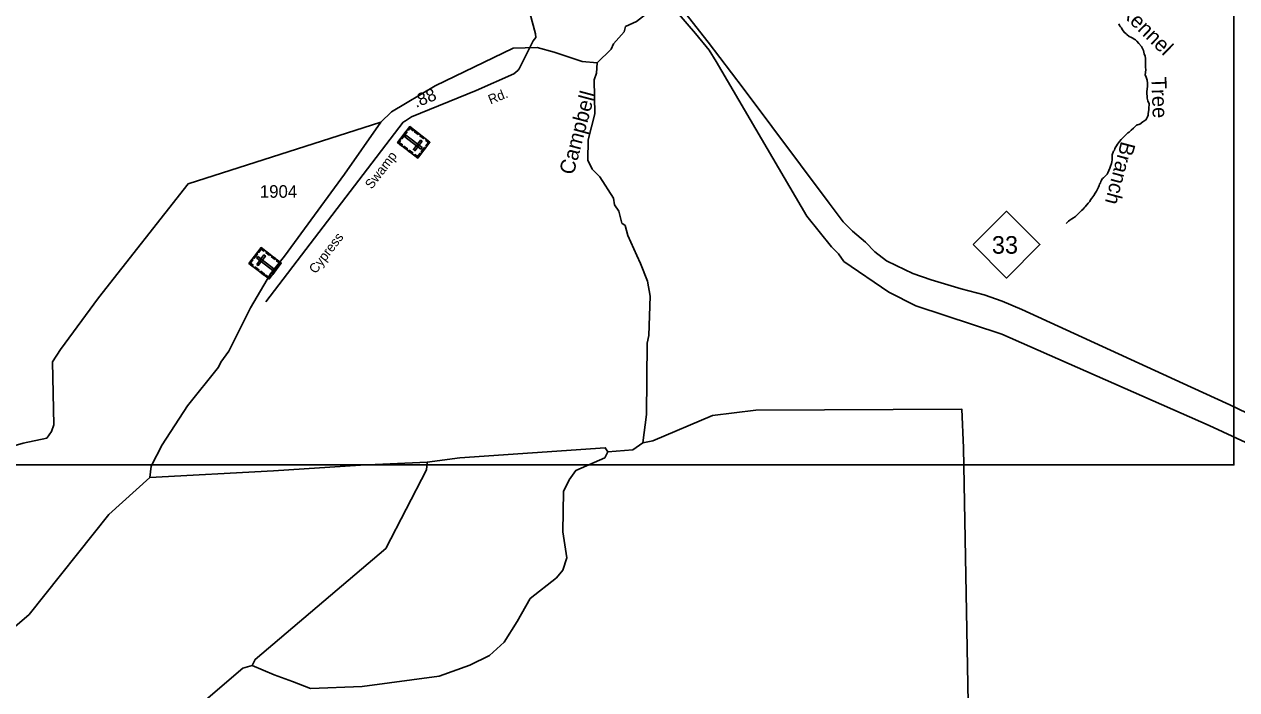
# Model space of a CAD drawing. Extents: x 2532689 to 2764727, y 536648 to 732970.
# Drawn here: x 2683885 to 2695958, y 560516 to 567140 of the extents above; entities that cross this region are included whole.
import ezdxf

# ---------------------------------------------------------------- set-up
doc = ezdxf.new("R2010")
doc.units = 0
for name, color, linetype in [('Exist Cultural Cemetery CELL', 7, 'Continuous'), ('Exist Hydrographic Creek Single Shore', 7, 'Continuous'), ('Exist Hydrographic Creek Single Shore Label', 7, 'Continuous'), ('Exist Road Primary NC Attributed', 7, 'Continuous'), ('Exist Road Primary NC Shield CELL', 7, 'Continuous'), ('Exist Road Primary NC Shield Number Label', 7, 'Continuous'), ('Exist Road Secondary Mileage Hundredths English Label', 7, 'Continuous'), ('Exist Road Secondary Type 51 Attributed', 7, 'Continuous'), ('Exist Road Secondary Type 51 Label', 7, 'Continuous'), ('Exist Road Secondary Type 51 Number Label', 7, 'Continuous'), ('Map Preparation Inset Cut Line', 7, 'Continuous')]:
    doc.layers.add(name, color=color, linetype=linetype)

msp = doc.modelspace()

# ---------------------------------------------------------------- linework, layer by layer
at = {"layer": 'Exist Cultural Cemetery CELL'}
for points in [[(2687925, 565966), (2687804, 565808), (2687602, 565962), (2687723, 566121)], [(2687703, 566094), (2687712, 566087), (2687725, 566105), (2687757, 566080), (2687764, 566089), (2687723, 566121)], [(2687622, 565989), (2687631, 565982), (2687618, 565964), (2687650, 565940), (2687643, 565931), (2687602, 565962)], [(2687697, 566068), (2687645, 566001), (2687636, 566007), (2687688, 566075)], [(2687835, 565897), (2687847, 565912), (2687686, 566035), (2687674, 566020)], [(2687846, 565975), (2687831, 565986), (2687760, 565893), (2687775, 565881)], [(2687778, 566078), (2687813, 566052), (2687806, 566043), (2687771, 566069)], [(2687832, 566037), (2687866, 566011), (2687859, 566002), (2687825, 566028)], [(2687891, 565992), (2687884, 565983), (2687909, 565964), (2687885, 565931), (2687893, 565925), (2687925, 565966)], [(2687666, 565928), (2687700, 565901), (2687694, 565892), (2687659, 565919)], [(2687718, 565888), (2687753, 565861), (2687746, 565852), (2687712, 565878)], [(2687770, 565834), (2687776, 565843), (2687802, 565824), (2687827, 565856), (2687835, 565849), (2687804, 565808)], [(2687880, 565907), (2687848, 565866), (2687839, 565873), (2687871, 565914)], [(2686122, 564759), (2686243, 564917), (2686445, 564763), (2686324, 564605)], [(2686277, 564891), (2686270, 564882), (2686245, 564902), (2686220, 564869), (2686211, 564876), (2686243, 564917)], [(2686156, 564733), (2686163, 564742), (2686137, 564761), (2686162, 564794), (2686153, 564800), (2686122, 564759)], [(2686167, 564818), (2686198, 564859), (2686207, 564852), (2686176, 564811)], [(2686200, 564750), (2686215, 564739), (2686287, 564832), (2686272, 564844)], [(2686211, 564828), (2686200, 564813), (2686361, 564690), (2686372, 564705)], [(2686328, 564838), (2686294, 564864), (2686301, 564873), (2686335, 564847)], [(2686381, 564798), (2686346, 564824), (2686353, 564833), (2686387, 564807)], [(2686425, 564736), (2686416, 564743), (2686429, 564761), (2686397, 564785), (2686404, 564794), (2686445, 564763)], [(2686215, 564688), (2686181, 564714), (2686187, 564723), (2686222, 564697)], [(2686268, 564647), (2686234, 564673), (2686241, 564682), (2686275, 564656)], [(2686344, 564631), (2686335, 564638), (2686322, 564620), (2686289, 564645), (2686283, 564636), (2686324, 564605)], [(2686350, 564657), (2686401, 564725), (2686410, 564718), (2686359, 564650)]]:
    msp.add_lwpolyline(points, close=True, dxfattribs=at)
at = {"layer": 'Exist Hydrographic Creek Single Shore'}
for points in [[(2698321, 561934), (2698245, 561957), (2695684, 563147), (2693620, 564056), (2692764, 564336), (2692494, 564473), (2692045, 564780), (2691993, 564854), (2691924, 564926), (2691676, 565228), (2690776, 566770), (2690706, 566881), (2690569, 567048), (2690280, 567388)], [(2689873, 567119), (2689980, 567166), (2690070, 567236), (2690133, 567240), (2690172, 567253), (2690177, 567296)], [(2689590, 566756), (2689728, 566893), (2689752, 566944), (2689858, 567063), (2689873, 567119)], [(2694784, 567144), (2694792, 567129), (2694801, 567115), (2694809, 567103), (2694817, 567089), (2694830, 567072), (2694838, 567060), (2694857, 567043), (2694863, 567037), (2694886, 567019), (2694904, 567010), (2694922, 567002), (2694936, 566993), (2694951, 566985), (2694963, 566970), (2694982, 566948), (2695009, 566919), (2695028, 566879), (2695037, 566846), (2695046, 566822), (2695049, 566798), (2695050, 566756), (2695051, 566712), (2695052, 566686), (2695046, 566637), (2695057, 566612), (2695066, 566582), (2695068, 566552), (2695069, 566524), (2695066, 566494), (2695063, 566472), (2695064, 566446), (2695065, 566424), (2695065, 566403), (2695074, 566378), (2695085, 566348), (2695085, 566336), (2695084, 566314), (2695083, 566290), (2695078, 566268), (2695076, 566251), (2695077, 566235), (2695071, 566217), (2695060, 566197), (2695054, 566187), (2695034, 566174)], [(2687436, 566164), (2687542, 566267), (2687978, 566527), (2688753, 566903), (2688994, 566910), (2689162, 566861), (2689439, 566770), (2689590, 566756)], [(2690045, 562973), (2690080, 563256), (2690088, 563966), (2690103, 564042), (2690119, 564433), (2690090, 564583), (2690020, 564758), (2689984, 564838), (2689896, 565038), (2689869, 565136), (2689835, 565161), (2689807, 565278), (2689764, 565342), (2689754, 565410), (2689616, 565621), (2689539, 565697), (2689496, 565787), (2689499, 565988), (2689568, 566247), (2689560, 566588), (2689584, 566654), (2689590, 566756)], [(2681859, 561214), (2682187, 561415), (2682743, 561519), (2682908, 561614), (2683054, 561778), (2683084, 561904), (2683075, 562304), (2683202, 562565), (2683373, 562743), (2683595, 562890), (2683876, 562970), (2684109, 563019), (2684157, 563087), (2684181, 563153), (2684166, 563780), (2684246, 563904), (2684626, 564416), (2685517, 565551), (2687436, 566164)], [(2685135, 562627), (2685149, 562742), (2685260, 562954), (2685510, 563341), (2685818, 563725), (2685842, 563775), (2685922, 563887), (2686137, 564316), (2686338, 564655), (2686475, 564832), (2687073, 565647), (2687436, 566164)], [(2695034, 566174), (2695023, 566168), (2694992, 566147), (2694960, 566134), (2694929, 566107), (2694907, 566086), (2694886, 566067), (2694874, 566059), (2694851, 566036), (2694838, 566022), (2694822, 566007), (2694808, 565993), (2694791, 565972), (2694781, 565960), (2694772, 565945), (2694760, 565931), (2694754, 565921), (2694745, 565904), (2694740, 565888), (2694732, 565878), (2694719, 565839), (2694718, 565817), (2694717, 565789), (2694715, 565769), (2694710, 565753), (2694701, 565729), (2694693, 565708), (2694686, 565684), (2694675, 565660), (2694667, 565649), (2694648, 565627), (2694630, 565612), (2694622, 565604), (2694611, 565587), (2694605, 565575), (2694600, 565563), (2694593, 565547), (2694589, 565535), (2694581, 565518), (2694562, 565480), (2694547, 565457), (2694534, 565437), (2694515, 565408), (2694503, 565392), (2694494, 565375), (2694480, 565359), (2694448, 565324), (2694438, 565313), (2694424, 565297), (2694413, 565285), (2694399, 565274), (2694387, 565260), (2694364, 565235), (2694354, 565227), (2694331, 565212), (2694317, 565203), (2694297, 565191), (2694284, 565180), (2694266, 565164), (2694259, 565155)], [(2686154, 560757), (2686062, 560730), (2684951, 559779), (2684952, 559730), (2692573, 559981), (2693289, 560023), (2693238, 562924), (2693221, 563307), (2691171, 563300), (2690738, 563247), (2690144, 562993), (2690045, 562973)], [(2689697, 562883), (2689946, 562903), (2690045, 562973)], [(2686154, 560757), (2686373, 560664), (2686557, 560599), (2686734, 560528), (2687250, 560548), (2688015, 560651), (2688321, 560759), (2688519, 560856), (2688665, 560990), (2688794, 561195), (2688922, 561423), (2689184, 561628), (2689249, 561706), (2689288, 561829), (2689248, 562087), (2689256, 562488), (2689311, 562605), (2689376, 562699), (2689665, 562823), (2689697, 562883)], [(2687898, 562781), (2688223, 562824), (2689671, 562925), (2689697, 562883)], [(2685135, 562627), (2686367, 562696), (2687232, 562751), (2687898, 562781)], [(2686154, 560757), (2686186, 560817), (2687485, 561920), (2687892, 562705), (2687898, 562781)], [(2683283, 560881), (2683721, 561083), (2683933, 561265), (2684727, 562259), (2685135, 562627)]]:
    msp.add_lwpolyline(points, dxfattribs=at)
at = {"layer": 'Exist Road Primary NC Attributed'}
msp.add_lwpolyline([(2697773, 562447), (2695888, 563350), (2695504, 563528), (2693817, 564299), (2693623, 564382), (2693443, 564448), (2693213, 564506), (2692914, 564595), (2692734, 564660), (2692567, 564737), (2692470, 564786), (2692356, 564873), (2692262, 564972), (2692133, 565080), (2692039, 565174), (2691901, 565359), (2691044, 566504), (2690695, 566963), (2690305, 567463), (2690252, 567520), (2690108, 567672), (2690007, 567770), (2689407, 568340), (2689388, 568357)], dxfattribs=at)
at = {"layer": 'Exist Road Primary NC Shield CELL'}
msp.add_lwpolyline([(2693333, 564946), (2693666, 565279), (2693999, 564946), (2693666, 564613)], close=True, dxfattribs=at)
at = {"layer": 'Exist Road Secondary Type 51 Attributed'}
msp.add_lwpolyline([(2688981, 567693), (2688866, 567555), (2688853, 567532), (2688853, 567509), (2688862, 567467), (2688976, 567045), (2688979, 567009), (2688952, 566975), (2688814, 566695), (2688799, 566679), (2688760, 566646), (2688385, 566481), (2687741, 566220), (2687682, 566177), (2687659, 566166), (2686290, 564376)], dxfattribs=at)
at = {"layer": 'Map Preparation Inset Cut Line'}
msp.add_lwpolyline([(2682347, 562753), (2695930, 562753), (2695930, 589310), (2682347, 589310)], close=True, dxfattribs=at)

# ---------------------------------------------------------------- texts
at = {"layer": 'Exist Hydrographic Creek Single Shore Label'}
for s, rotation, p in [('Kennel', 315.6623, (2694788, 567254)), ('Tree', 272.1359, (2695107, 566614)), ('Campbell', 75.0968, (2689354, 565633)), ('Branch', 255.1815, (2694807, 565982))]:
    msp.add_text(s, height=150, rotation=rotation, dxfattribs=at).set_placement(p)
at = {"layer": 'Exist Road Primary NC Shield Number Label'}
msp.add_text('33', height=175, dxfattribs=at).set_placement((2693520, 564856))
at = {"layer": 'Exist Road Secondary Mileage Hundredths English Label'}
msp.add_text('.88', height=125, rotation=22.061, dxfattribs=at).set_placement((2687786, 566306))
at = {"layer": 'Exist Road Secondary Type 51 Label'}
for s, rotation, p in [('Rd.', 22.061, (2688528, 566341)), ('Swamp', 52.6084, (2687345, 565492)), ('Cypress', 52.6084, (2686787, 564650))]:
    msp.add_text(s, height=95, rotation=rotation, dxfattribs=at).set_placement(p)
at = {"layer": 'Exist Road Secondary Type 51 Number Label'}
msp.add_text('1904', height=125, dxfattribs=at).set_placement((2686231, 565413))

doc.saveas('drawing.dxf')
